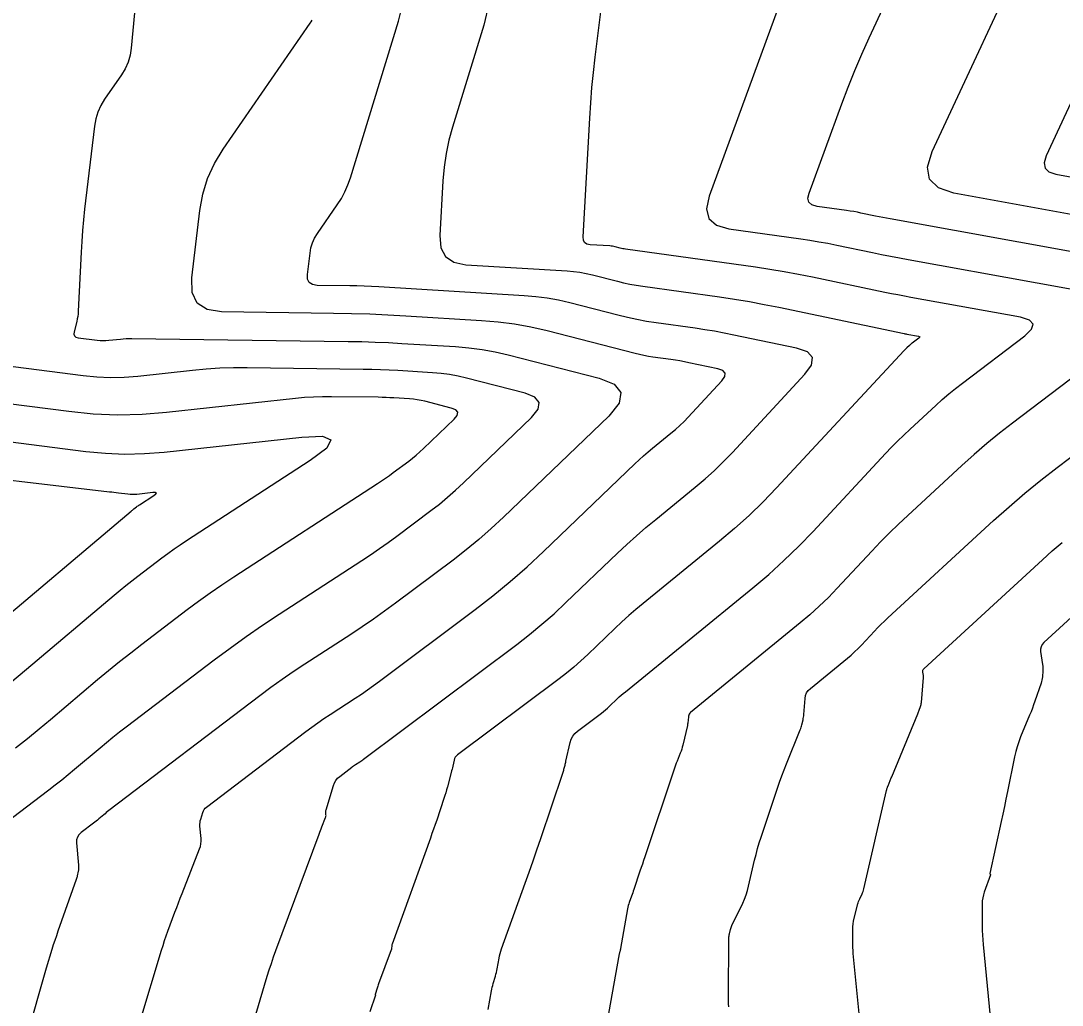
# Model space of a CAD drawing. Extents: x 1354696 to 1366163, y 660729 to 670380.
# Drawn here: x 1363305.3 to 1363364.8, y 665006.8 to 665063 of the extents above; entities that cross this region are included whole.
import ezdxf

# ---------------------------------------------------------------- set-up
doc = ezdxf.new("R2010")
doc.units = 0
doc.layers.add('R_Contours', color=7, linetype='Continuous')

msp = doc.modelspace()

# ---------------------------------------------------------------- linework, layer by layer
at = {"layer": 'R_Contours'}
for points in [[(1363368.663, 665051.319), (1363358.604, 665053.14), (1363357.719, 665053.434), (1363357.218, 665053.929), (1363357.103, 665054.623), (1363357.372, 665055.517), (1363363.201, 665068.057)], [(1363369.66, 665049.005), (1363354.965, 665051.665), (1363354.756, 665051.704), (1363354.548, 665051.743), (1363354.34, 665051.785), (1363354.132, 665051.828), (1363353.302, 665052.002), (1363353.094, 665052.043), (1363352.885, 665052.082), (1363352.676, 665052.116), (1363352.467, 665052.147), (1363350.792, 665052.381), (1363350.502, 665052.465), (1363350.329, 665052.619), (1363350.274, 665052.844), (1363350.336, 665053.14), (1363352.201, 665058.232), (1363352.562, 665059.187), (1363352.943, 665060.133), (1363353.344, 665061.072), (1363353.765, 665062.002), (1363356.512, 665067.912)], [(1363312.106, 665066.479), (1363311.633, 665061.418), (1363311.569, 665061.007), (1363311.454, 665060.614), (1363311.289, 665060.239), (1363311.073, 665059.883), (1363310.111, 665058.494), (1363309.894, 665058.138), (1363309.725, 665057.763), (1363309.604, 665057.371), (1363309.53, 665056.961), (1363308.968, 665052.215), (1363308.901, 665051.606), (1363308.845, 665050.996), (1363308.8, 665050.385), (1363308.765, 665049.774), (1363308.605, 665046.404), (1363308.594, 665046.253), (1363308.576, 665046.103), (1363308.55, 665045.954), (1363308.516, 665045.806), (1363308.367, 665045.218), (1363308.353, 665045.086), (1363308.386, 665044.987), (1363308.466, 665044.92), (1363308.593, 665044.885), (1363309.691, 665044.744), (1363309.855, 665044.728), (1363310.02, 665044.721), (1363310.185, 665044.725), (1363310.35, 665044.738), (1363311.009, 665044.81), (1363311.174, 665044.826), (1363311.339, 665044.836), (1363311.505, 665044.841), (1363311.671, 665044.842), (1363324.025, 665044.675), (1363324.792, 665044.66), (1363325.557, 665044.637), (1363326.323, 665044.604), (1363327.088, 665044.562), (1363330.148, 665044.376), (1363330.91, 665044.312), (1363331.667, 665044.211), (1363332.418, 665044.075), (1363333.163, 665043.902), (1363338.344, 665042.573), (1363339.213, 665042.224), (1363339.597, 665041.748), (1363339.496, 665041.145), (1363338.911, 665040.415), (1363332.882, 665034.633), (1363332.191, 665033.991), (1363331.482, 665033.37), (1363330.754, 665032.771), (1363330.008, 665032.194), (1363326.726, 665029.736), (1363326.096, 665029.273), (1363325.459, 665028.82), (1363324.814, 665028.378), (1363324.162, 665027.947), (1363321.537, 665026.244), (1363320.885, 665025.813), (1363320.242, 665025.369), (1363319.607, 665024.913), (1363318.98, 665024.446), (1363310.354, 665017.886), (1363310.28, 665017.829), (1363310.206, 665017.771), (1363310.134, 665017.712), (1363310.062, 665017.652), (1363309.776, 665017.411), (1363309.704, 665017.351), (1363309.631, 665017.292), (1363309.557, 665017.234), (1363309.483, 665017.177), (1363308.764, 665016.631), (1363308.639, 665016.512), (1363308.555, 665016.376), (1363308.51, 665016.221), (1363308.506, 665016.049), (1363308.619, 665014.782), (1363308.621, 665014.753), (1363308.622, 665014.724), (1363308.623, 665014.694), (1363308.623, 665014.665), (1363308.62, 665014.548), (1363308.619, 665014.519), (1363308.616, 665014.49), (1363308.612, 665014.461), (1363308.607, 665014.432), (1363308.552, 665014.166), (1363308.54, 665014.112), (1363308.527, 665014.059), (1363308.511, 665014.007), (1363308.493, 665013.955), (1363307.446, 665011.005), (1363307.355, 665010.743), (1363307.266, 665010.48), (1363307.18, 665010.216), (1363307.098, 665009.952), (1363306.773, 665008.89), (1363306.692, 665008.625), (1363306.613, 665008.359), (1363306.536, 665008.093), (1363306.459, 665007.826), (1363305.436, 665004.206)], [(1363332.014, 665006.542), (1363332.202, 665007.593), (1363332.222, 665007.7), (1363332.246, 665007.806), (1363332.273, 665007.912), (1363332.302, 665008.017), (1363332.426, 665008.436), (1363332.456, 665008.541), (1363332.482, 665008.647), (1363332.506, 665008.753), (1363332.526, 665008.861), (1363332.632, 665009.467), (1363332.659, 665009.604), (1363332.692, 665009.738), (1363332.731, 665009.872), (1363332.775, 665010.003), (1363334.122, 665013.737), (1363334.351, 665014.374), (1363334.575, 665015.013), (1363334.797, 665015.653), (1363335.015, 665016.294), (1363336.274, 665020.034), (1363336.292, 665020.09), (1363336.31, 665020.145), (1363336.326, 665020.201), (1363336.341, 665020.258), (1363336.401, 665020.483), (1363336.415, 665020.54), (1363336.429, 665020.597), (1363336.443, 665020.653), (1363336.456, 665020.71), (1363336.696, 665021.785), (1363336.756, 665021.973), (1363336.844, 665022.143), (1363336.962, 665022.293), (1363337.11, 665022.424), (1363338.479, 665023.449), (1363338.6, 665023.543), (1363338.718, 665023.64), (1363338.833, 665023.741), (1363338.945, 665023.845), (1363339.387, 665024.269), (1363339.499, 665024.374), (1363339.613, 665024.477), (1363339.728, 665024.577), (1363339.846, 665024.675), (1363347.135, 665030.614), (1363348.034, 665031.372), (1363348.905, 665032.16), (1363349.748, 665032.978), (1363350.563, 665033.825), (1363354.694, 665038.267), (1363355.036, 665038.628), (1363355.385, 665038.983), (1363355.742, 665039.33), (1363356.105, 665039.671), (1363357.57, 665041.019), (1363357.941, 665041.352), (1363358.319, 665041.675), (1363358.704, 665041.989), (1363359.097, 665042.294), (1363362.657, 665044.989), (1363363.048, 665045.363), (1363363.136, 665045.665), (1363362.921, 665045.895), (1363362.403, 665046.052), (1363356.155, 665047.183), (1363355.784, 665047.252), (1363355.413, 665047.323), (1363355.043, 665047.396), (1363354.673, 665047.473), (1363350.54, 665048.339), (1363349.727, 665048.502), (1363348.912, 665048.651), (1363348.094, 665048.787), (1363347.273, 665048.908), (1363339.861, 665049.942), (1363339.784, 665049.953), (1363339.708, 665049.967), (1363339.633, 665049.983), (1363339.558, 665050.001), (1363339.258, 665050.078), (1363339.183, 665050.096), (1363339.107, 665050.11), (1363339.031, 665050.12), (1363338.954, 665050.126), (1363337.836, 665050.194), (1363337.651, 665050.232), (1363337.523, 665050.319), (1363337.451, 665050.457), (1363337.435, 665050.644), (1363337.812, 665057.426), (1363337.867, 665058.296), (1363337.938, 665059.165), (1363338.023, 665060.032), (1363338.123, 665060.898), (1363338.711, 665065.63)], [(1363332.06, 665063.94), (1363331.766, 665062.718), (1363329.978, 665056.907), (1363329.771, 665056.153), (1363329.611, 665055.392), (1363329.497, 665054.622), (1363329.43, 665053.844), (1363329.257, 665050.714), (1363329.316, 665050.023), (1363329.582, 665049.516), (1363330.055, 665049.193), (1363330.734, 665049.054), (1363336.515, 665048.703), (1363336.882, 665048.672), (1363337.245, 665048.624), (1363337.606, 665048.558), (1363337.964, 665048.475), (1363339.392, 665048.109), (1363339.75, 665048.023), (1363340.11, 665047.946), (1363340.472, 665047.88), (1363340.836, 665047.824), (1363345.225, 665047.212), (1363346.077, 665047.086), (1363346.927, 665046.945), (1363347.774, 665046.79), (1363348.618, 665046.621), (1363355.767, 665045.122), (1363355.805, 665045.114), (1363355.844, 665045.107), (1363355.883, 665045.099), (1363355.922, 665045.092), (1363356.578, 665044.973), (1363356.633, 665044.957), (1363356.655, 665044.933), (1363356.646, 665044.901), (1363356.605, 665044.862), (1363356.231, 665044.579), (1363356.19, 665044.547), (1363356.149, 665044.514), (1363356.11, 665044.48), (1363356.071, 665044.445), (1363355.917, 665044.303), (1363355.879, 665044.268), (1363355.841, 665044.231), (1363355.805, 665044.194), (1363355.769, 665044.156), (1363348.486, 665036.323), (1363347.712, 665035.519), (1363346.911, 665034.743), (1363346.084, 665033.994), (1363345.231, 665033.274), (1363340.868, 665029.719), (1363340.454, 665029.375), (1363340.047, 665029.022), (1363339.647, 665028.662), (1363339.255, 665028.293), (1363337.7, 665026.802), (1363337.306, 665026.435), (1363336.902, 665026.081), (1363336.486, 665025.74), (1363336.061, 665025.41), (1363330.254, 665021.062), (1363330.188, 665021.003), (1363330.135, 665020.936), (1363330.096, 665020.86), (1363330.069, 665020.776), (1363329.99, 665020.423), (1363329.97, 665020.334), (1363329.949, 665020.246), (1363329.927, 665020.158), (1363329.904, 665020.071), (1363329.687, 665019.244), (1363329.641, 665019.077), (1363329.593, 665018.911), (1363329.542, 665018.746), (1363329.489, 665018.582), (1363329.073, 665017.349), (1363328.985, 665017.089), (1363328.895, 665016.83), (1363328.804, 665016.571), (1363328.712, 665016.312), (1363326.527, 665010.26), (1363326.519, 665010.233), (1363326.512, 665010.206), (1363326.508, 665010.179), (1363326.506, 665010.151), (1363326.501, 665010.039), (1363326.499, 665010.011), (1363326.495, 665009.984), (1363326.488, 665009.957), (1363326.48, 665009.93), (1363325.759, 665007.994), (1363325.737, 665007.934), (1363325.716, 665007.873), (1363325.696, 665007.811), (1363325.677, 665007.75), (1363325.568, 665007.386), (1363325.567, 665007.383), (1363325.568, 665007.38), (1363325.569, 665007.378), (1363325.572, 665007.376), (1363325.584, 665007.369), (1363325.586, 665007.367), (1363325.588, 665007.364), (1363325.588, 665007.362), (1363325.587, 665007.358), (1363325.251, 665006.391)], [(1363348.791, 665064.301), (1363344.639, 665052.965), (1363344.486, 665052.239), (1363344.621, 665051.687), (1363345.045, 665051.307), (1363345.758, 665051.101), (1363349.87, 665050.528), (1363350.385, 665050.451), (1363350.899, 665050.366), (1363351.411, 665050.273), (1363351.921, 665050.17), (1363353.96, 665049.743), (1363354.47, 665049.638), (1363354.981, 665049.536), (1363355.493, 665049.438), (1363356.005, 665049.344), (1363370.721, 665046.68)], [(1363318.739, 665006.245), (1363319.398, 665008.43), (1363319.513, 665008.8), (1363319.633, 665009.168), (1363319.759, 665009.534), (1363319.892, 665009.898), (1363322.364, 665016.548), (1363322.403, 665016.65), (1363322.441, 665016.752), (1363322.48, 665016.853), (1363322.52, 665016.955), (1363322.731, 665017.495), (1363322.742, 665017.529), (1363322.75, 665017.565), (1363322.753, 665017.601), (1363322.752, 665017.638), (1363322.739, 665017.785), (1363322.738, 665017.822), (1363322.74, 665017.859), (1363322.746, 665017.895), (1363322.755, 665017.93), (1363323.177, 665019.322), (1363323.235, 665019.474), (1363323.315, 665019.611), (1363323.415, 665019.733), (1363323.537, 665019.841), (1363324.219, 665020.359), (1363324.274, 665020.401), (1363324.33, 665020.441), (1363324.387, 665020.48), (1363324.445, 665020.518), (1363324.677, 665020.669), (1363324.734, 665020.707), (1363324.791, 665020.746), (1363324.848, 665020.786), (1363324.903, 665020.827), (1363333.642, 665027.372), (1363334.373, 665027.936), (1363335.085, 665028.522), (1363335.779, 665029.13), (1363336.455, 665029.759), (1363339.406, 665032.589), (1363339.936, 665033.087), (1363340.476, 665033.574), (1363341.025, 665034.05), (1363341.584, 665034.515), (1363343.84, 665036.353), (1363344.395, 665036.821), (1363344.933, 665037.308), (1363345.454, 665037.814), (1363345.958, 665038.337), (1363350.102, 665042.794), (1363350.48, 665043.325), (1363350.526, 665043.751), (1363350.242, 665044.072), (1363349.627, 665044.288), (1363346.044, 665045.039), (1363345.495, 665045.15), (1363344.943, 665045.251), (1363344.391, 665045.342), (1363343.836, 665045.424), (1363341.615, 665045.734), (1363341.061, 665045.819), (1363340.51, 665045.92), (1363339.962, 665046.036), (1363339.418, 665046.167), (1363336.671, 665046.872), (1363336.03, 665047.021), (1363335.383, 665047.138), (1363334.732, 665047.224), (1363334.077, 665047.28), (1363325.764, 665047.784), (1363325.35, 665047.807), (1363324.936, 665047.825), (1363324.522, 665047.838), (1363324.108, 665047.846), (1363322.239, 665047.871), (1363321.973, 665047.913), (1363321.794, 665048.03), (1363321.701, 665048.223), (1363321.694, 665048.492), (1363321.84, 665049.717), (1363321.893, 665050.017), (1363321.982, 665050.304), (1363322.105, 665050.577), (1363322.264, 665050.837), (1363323.396, 665052.472), (1363323.628, 665052.836), (1363323.831, 665053.214), (1363324.003, 665053.608), (1363324.146, 665054.015), (1363326.898, 665062.962), (1363327.082, 665063.726)], [(1363312.126, 665005.817), (1363313.363, 665009.921), (1363313.448, 665010.195), (1363313.537, 665010.468), (1363313.631, 665010.738), (1363313.728, 665011.008), (1363314.128, 665012.083), (1363314.229, 665012.352), (1363314.33, 665012.62), (1363314.433, 665012.888), (1363314.537, 665013.155), (1363315.531, 665015.696), (1363315.578, 665015.84), (1363315.608, 665015.987), (1363315.621, 665016.136), (1363315.617, 665016.288), (1363315.557, 665017.006), (1363315.553, 665017.106), (1363315.559, 665017.204), (1363315.574, 665017.301), (1363315.598, 665017.397), (1363315.714, 665017.78), (1363315.75, 665017.871), (1363315.798, 665017.954), (1363315.858, 665018.028), (1363315.931, 665018.092), (1363321.599, 665022.403), (1363321.94, 665022.657), (1363322.286, 665022.905), (1363322.636, 665023.146), (1363322.991, 665023.381), (1363324.419, 665024.308), (1363324.774, 665024.542), (1363325.125, 665024.783), (1363325.472, 665025.029), (1363325.815, 665025.282), (1363331.274, 665029.37), (1363332.284, 665030.151), (1363333.27, 665030.962), (1363334.231, 665031.803), (1363335.166, 665032.673), (1363340.393, 665037.686), (1363340.639, 665037.917), (1363340.889, 665038.143), (1363341.144, 665038.364), (1363341.403, 665038.579), (1363342.449, 665039.431), (1363342.706, 665039.648), (1363342.956, 665039.874), (1363343.197, 665040.108), (1363343.431, 665040.351), (1363345.352, 665042.417), (1363345.526, 665042.663), (1363345.548, 665042.861), (1363345.416, 665043.01), (1363345.131, 665043.11), (1363343.47, 665043.458), (1363343.216, 665043.509), (1363342.96, 665043.556), (1363342.704, 665043.598), (1363342.447, 665043.636), (1363341.417, 665043.78), (1363341.16, 665043.819), (1363340.905, 665043.866), (1363340.651, 665043.92), (1363340.399, 665043.981), (1363335.377, 665045.269), (1363334.453, 665045.483), (1363333.522, 665045.652), (1363332.583, 665045.777), (1363331.638, 665045.857), (1363327.319, 665046.119), (1363326.283, 665046.176), (1363325.246, 665046.22), (1363324.209, 665046.252), (1363323.171, 665046.273), (1363316.794, 665046.359), (1363315.962, 665046.49), (1363315.401, 665046.858), (1363315.109, 665047.463), (1363315.088, 665048.305), (1363315.543, 665052.145), (1363315.712, 665053.084), (1363315.989, 665053.982), (1363316.376, 665054.839), (1363316.872, 665055.654), (1363321.85, 665062.838), (1363321.906, 665062.926), (1363321.955, 665063.018)], [(1363366.674, 665061.281), (1363363.881, 665055.274), (1363363.762, 665054.877), (1363363.813, 665054.569), (1363364.035, 665054.35), (1363364.429, 665054.219), (1363368.896, 665053.41)], [(1363370.719, 665046.638), (1363361.963, 665040.01), (1363361.218, 665039.431), (1363360.488, 665038.836), (1363359.772, 665038.223), (1363359.07, 665037.593), (1363355.97, 665034.741), (1363355.442, 665034.246), (1363354.923, 665033.74), (1363354.415, 665033.225), (1363353.917, 665032.699), (1363351.943, 665030.577), (1363351.441, 665030.055), (1363350.922, 665029.552), (1363350.386, 665029.067), (1363349.833, 665028.6), (1363343.565, 665023.493), (1363343.519, 665023.448), (1363343.485, 665023.396), (1363343.462, 665023.339), (1363343.451, 665023.276), (1363343.43, 665023.01), (1363343.423, 665022.944), (1363343.414, 665022.878), (1363343.403, 665022.813), (1363343.389, 665022.748), (1363343.13, 665021.629), (1363343.1, 665021.51), (1363343.066, 665021.392), (1363343.026, 665021.276), (1363342.983, 665021.161), (1363342.798, 665020.705), (1363342.753, 665020.591), (1363342.709, 665020.476), (1363342.667, 665020.36), (1363342.628, 665020.244), (1363340.959, 665015.251), (1363340.89, 665015.045), (1363340.821, 665014.839), (1363340.752, 665014.634), (1363340.682, 665014.428), (1363340.328, 665013.376), (1363340.297, 665013.284), (1363340.265, 665013.193), (1363340.233, 665013.102), (1363340.201, 665013.011), (1363340.07, 665012.648), (1363340.039, 665012.557), (1363340.012, 665012.465), (1363339.99, 665012.371), (1363339.971, 665012.277), (1363339.573, 665010.008), (1363339.569, 665009.983), (1363339.563, 665009.959), (1363339.557, 665009.935), (1363339.551, 665009.911), (1363339.523, 665009.816), (1363339.516, 665009.792), (1363339.51, 665009.768), (1363339.504, 665009.744), (1363339.5, 665009.72), (1363338.888, 665006.301)], [(1363301.963, 665015.309), (1363306.917, 665019.066), (1363307.293, 665019.356), (1363307.666, 665019.65), (1363308.035, 665019.949), (1363308.4, 665020.253), (1363309.852, 665021.479), (1363310.217, 665021.783), (1363310.585, 665022.083), (1363310.958, 665022.377), (1363311.334, 665022.667), (1363316.36, 665026.489), (1363317.273, 665027.17), (1363318.197, 665027.833), (1363319.134, 665028.479), (1363320.083, 665029.107), (1363324.792, 665032.162), (1363325.3, 665032.498), (1363325.803, 665032.843), (1363326.3, 665033.196), (1363326.79, 665033.557), (1363328.742, 665035.019), (1363329.224, 665035.391), (1363329.694, 665035.778), (1363330.152, 665036.179), (1363330.598, 665036.594), (1363334.491, 665040.327), (1363334.869, 665040.799), (1363334.934, 665041.188), (1363334.686, 665041.495), (1363334.125, 665041.72), (1363330.78, 665042.579), (1363330.298, 665042.69), (1363329.813, 665042.778), (1363329.325, 665042.843), (1363328.833, 665042.885), (1363326.857, 665043.005), (1363326.363, 665043.032), (1363325.868, 665043.053), (1363325.374, 665043.068), (1363324.879, 665043.078), (1363318.259, 665043.167), (1363317.474, 665043.166), (1363316.69, 665043.14), (1363315.907, 665043.091), (1363315.125, 665043.017), (1363312, 665042.675), (1363311.219, 665042.613), (1363310.438, 665042.597), (1363309.658, 665042.627), (1363308.878, 665042.704), (1363303.68, 665043.37)], [(1363305.029, 665021.478), (1363305.701, 665022.009), (1363306.366, 665022.548), (1363307.024, 665023.096), (1363309.71, 665025.363), (1363310.333, 665025.883), (1363310.963, 665026.395), (1363311.6, 665026.898), (1363312.243, 665027.394), (1363314.828, 665029.36), (1363315.479, 665029.845), (1363316.138, 665030.318), (1363316.807, 665030.779), (1363317.483, 665031.227), (1363325.693, 665036.554), (1363325.923, 665036.706), (1363326.15, 665036.861), (1363326.374, 665037.02), (1363326.596, 665037.183), (1363327.477, 665037.843), (1363327.694, 665038.011), (1363327.906, 665038.186), (1363328.113, 665038.367), (1363328.314, 665038.554), (1363330.071, 665040.239), (1363330.242, 665040.452), (1363330.271, 665040.628), (1363330.159, 665040.766), (1363329.906, 665040.868), (1363328.396, 665041.255), (1363328.179, 665041.306), (1363327.96, 665041.345), (1363327.74, 665041.375), (1363327.517, 665041.393), (1363326.626, 665041.448), (1363326.403, 665041.46), (1363326.179, 665041.469), (1363325.956, 665041.476), (1363325.733, 665041.481), (1363323.072, 665041.516), (1363322.554, 665041.516), (1363322.037, 665041.499), (1363321.521, 665041.466), (1363321.006, 665041.418), (1363313.65, 665040.613), (1363312.253, 665040.501), (1363310.857, 665040.472), (1363309.461, 665040.527), (1363308.066, 665040.664), (1363298.766, 665041.856)], [(1363345.751, 665006.677), (1363345.74, 665006.865), (1363345.734, 665007.054), (1363345.733, 665007.242), (1363345.757, 665010.624), (1363345.759, 665010.684), (1363345.765, 665010.743), (1363345.774, 665010.802), (1363345.787, 665010.861), (1363345.845, 665011.095), (1363345.861, 665011.153), (1363345.88, 665011.21), (1363345.902, 665011.266), (1363345.927, 665011.321), (1363346.546, 665012.604), (1363346.651, 665012.839), (1363346.743, 665013.078), (1363346.821, 665013.322), (1363346.886, 665013.571), (1363347.228, 665015.059), (1363347.309, 665015.389), (1363347.397, 665015.718), (1363347.493, 665016.044), (1363347.597, 665016.368), (1363348.53, 665019.159), (1363348.651, 665019.513), (1363348.778, 665019.865), (1363348.91, 665020.215), (1363349.048, 665020.562), (1363349.835, 665022.504), (1363349.862, 665022.574), (1363349.885, 665022.644), (1363349.906, 665022.716), (1363349.925, 665022.788), (1363349.992, 665023.078), (1363350.007, 665023.151), (1363350.02, 665023.225), (1363350.03, 665023.298), (1363350.037, 665023.372), (1363350.11, 665024.283), (1363350.139, 665024.452), (1363350.2, 665024.604), (1363350.291, 665024.74), (1363350.413, 665024.86), (1363352.531, 665026.586), (1363352.739, 665026.762), (1363352.94, 665026.944), (1363353.135, 665027.133), (1363353.323, 665027.329), (1363354.065, 665028.126), (1363354.252, 665028.323), (1363354.443, 665028.517), (1363354.637, 665028.707), (1363354.836, 665028.893), (1363360.877, 665034.45), (1363361.755, 665035.238), (1363362.65, 665036.005), (1363363.564, 665036.75), (1363364.496, 665037.473), (1363369.435, 665041.211)], [(1363303.994, 665039.042), (1363309.036, 665038.396), (1363310.155, 665038.285), (1363311.274, 665038.242), (1363312.394, 665038.265), (1363313.514, 665038.354), (1363321.372, 665039.214), (1363322.555, 665039.256), (1363323.029, 665039.046), (1363322.795, 665038.583), (1363321.852, 665037.868), (1363314.792, 665033.287), (1363314.433, 665033.049), (1363314.078, 665032.805), (1363313.728, 665032.554), (1363313.383, 665032.296), (1363312.01, 665031.252), (1363311.668, 665030.989), (1363311.33, 665030.721), (1363310.996, 665030.45), (1363310.664, 665030.174), (1363305.648, 665025.939), (1363304.697, 665025.147)], [(1363303.141, 665027.827), (1363311.619, 665034.984), (1363311.658, 665035.016), (1363311.697, 665035.048), (1363311.736, 665035.079), (1363311.776, 665035.11), (1363311.937, 665035.232), (1363311.977, 665035.262), (1363312.018, 665035.291), (1363312.06, 665035.32), (1363312.102, 665035.348), (1363312.927, 665035.883), (1363313.037, 665035.967), (1363313.064, 665036.021), (1363313.009, 665036.045), (1363312.871, 665036.041), (1363311.952, 665035.94), (1363311.821, 665035.93), (1363311.69, 665035.927), (1363311.56, 665035.932), (1363311.429, 665035.945), (1363310.906, 665036.012), (1363310.775, 665036.028), (1363310.645, 665036.045), (1363310.514, 665036.061), (1363310.383, 665036.076), (1363299.727, 665037.327)], [(1363353.279, 665005.549), (1363352.862, 665009.735), (1363352.847, 665009.903), (1363352.837, 665010.072), (1363352.832, 665010.24), (1363352.831, 665010.409), (1363352.836, 665011.091), (1363352.842, 665011.256), (1363352.858, 665011.419), (1363352.883, 665011.582), (1363352.918, 665011.743), (1363353.122, 665012.556), (1363353.142, 665012.631), (1363353.167, 665012.704), (1363353.195, 665012.776), (1363353.227, 665012.847), (1363353.362, 665013.127), (1363353.393, 665013.197), (1363353.421, 665013.269), (1363353.444, 665013.343), (1363353.464, 665013.418), (1363354.757, 665019.031), (1363354.763, 665019.055), (1363354.769, 665019.078), (1363354.776, 665019.101), (1363354.783, 665019.124), (1363354.814, 665019.215), (1363354.821, 665019.237), (1363354.83, 665019.26), (1363354.838, 665019.282), (1363354.847, 665019.305), (1363354.965, 665019.598), (1363354.988, 665019.654), (1363355.011, 665019.71), (1363355.034, 665019.766), (1363355.058, 665019.822), (1363356.551, 665023.416), (1363356.572, 665023.468), (1363356.592, 665023.52), (1363356.612, 665023.573), (1363356.63, 665023.626), (1363356.703, 665023.84), (1363356.719, 665023.893), (1363356.732, 665023.948), (1363356.742, 665024.003), (1363356.748, 665024.059), (1363356.867, 665025.479), (1363356.87, 665025.523), (1363356.87, 665025.567), (1363356.867, 665025.61), (1363356.861, 665025.654), (1363356.835, 665025.827), (1363356.833, 665025.869), (1363356.841, 665025.907), (1363356.859, 665025.942), (1363356.886, 665025.974), (1363363.664, 665032.208), (1363364.222, 665032.71), (1363364.793, 665033.198)], [(1363366.451, 665029.967), (1363363.742, 665027.476), (1363363.646, 665027.365), (1363363.584, 665027.243), (1363363.556, 665027.108), (1363363.562, 665026.962), (1363363.676, 665026.223), (1363363.687, 665026.136), (1363363.693, 665026.047), (1363363.693, 665025.959), (1363363.688, 665025.871), (1363363.659, 665025.516), (1363363.648, 665025.428), (1363363.633, 665025.341), (1363363.612, 665025.256), (1363363.586, 665025.171), (1363363.232, 665024.13), (1363363.162, 665023.929), (1363363.088, 665023.729), (1363363.012, 665023.531), (1363362.932, 665023.333), (1363362.415, 665022.09), (1363362.309, 665021.816), (1363362.216, 665021.537), (1363362.137, 665021.253), (1363362.071, 665020.966), (1363361.667, 665018.975), (1363361.579, 665018.547), (1363361.49, 665018.119), (1363361.399, 665017.691), (1363361.307, 665017.264), (1363360.663, 665014.297), (1363360.662, 665014.289), (1363360.664, 665014.281), (1363360.667, 665014.274), (1363360.673, 665014.267), (1363360.7, 665014.243), (1363360.705, 665014.236), (1363360.708, 665014.229), (1363360.709, 665014.221), (1363360.707, 665014.213), (1363360.344, 665013.24), (1363360.29, 665013.073), (1363360.252, 665012.904), (1363360.229, 665012.732), (1363360.222, 665012.557), (1363360.226, 665011.304), (1363360.23, 665011.036), (1363360.24, 665010.769), (1363360.257, 665010.502), (1363360.28, 665010.236), (1363360.683, 665006.117)]]:
    msp.add_lwpolyline(points, dxfattribs=at)

doc.saveas('drawing.dxf')
